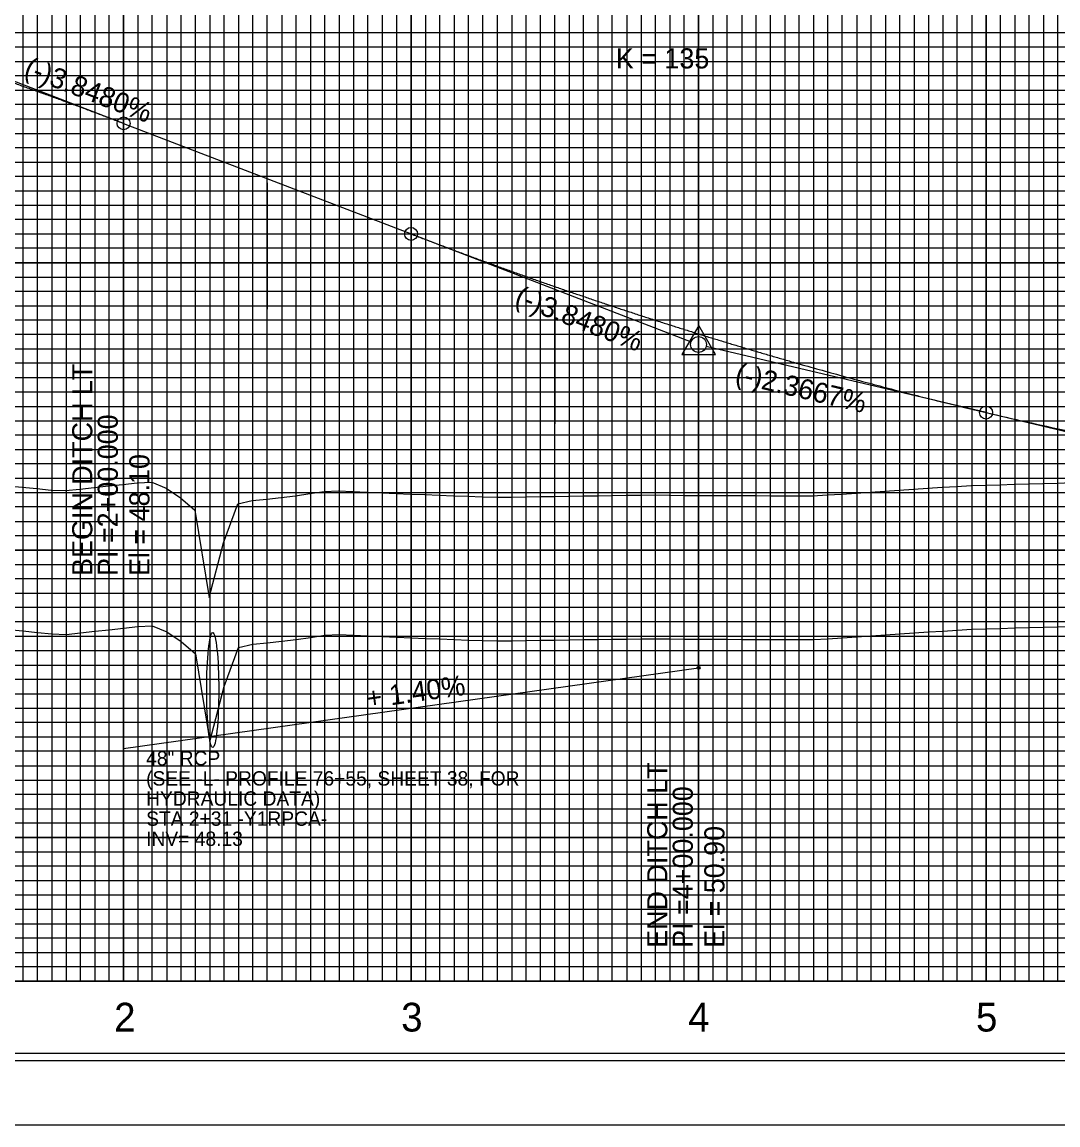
# Model space of a CAD drawing. Extents: x 2345490 to 2445302, y 465165 to 573888.
# Drawn here: x 2411060 to 2411420.3, y 544805.5 to 545189.2 of the extents above; entities that cross this region are included whole.
import ezdxf

# ---------------------------------------------------------------- set-up
doc = ezdxf.new("R2010")
doc.units = 0
for name, color, linetype in [('Old_Level_1', 7, 'Continuous'), ('Old_Level_18', 7, 'Continuous'), ('Old_Level_2', 7, 'Continuous'), ('Old_Level_3', 7, 'Continuous'), ('Old_Level_41', 7, 'Continuous'), ('Old_Level_42', 7, 'Continuous'), ('Old_Level_43', 7, 'Continuous'), ('Old_Level_50', 7, 'Continuous'), ('Old_Level_51', 7, 'Continuous'), ('Old_Level_57', 7, 'Continuous'), ('Old_Level_61', 7, 'Continuous'), ('Old_Level_63', 7, 'Continuous')]:
    doc.layers.add(name, color=color, linetype=linetype)

msp = doc.modelspace()

# ---------------------------------------------------------------- linework, layer by layer
at = {"layer": 'Old_Level_1'}
for points in [[(2411055.325, 544977.90775), (2411060.325, 544977.41125), (2411065.325, 544976.914), (2411070.325, 544976.41625), (2411075.325, 544976.221), (2411080.325, 544976.7675), (2411085.325, 544977.30825), (2411090.325, 544977.84325), (2411095.325, 544978.37225), (2411100.325, 544978.895), (2411105.325, 544979.216), (2411110.325, 544977.05525), (2411115.325, 544973.68225), (2411120.325, 544969.4275), (2411125.325, 544938.9915), (2411130.325, 544958.09025), (2411135.325, 544971.5995), (2411140.325, 544972.815), (2411145.325, 544973.3055), (2411150.325, 544973.798), (2411155.325, 544974.43125), (2411160.325, 544975.1665), (2411165.325, 544975.90325), (2411170.325, 544976.197), (2411175.325, 544975.962), (2411180.325, 544975.727), (2411185.325, 544975.49275), (2411190.325, 544975.2585), (2411195.325, 544975.02475), (2411200.325, 544974.819), (2411205.325, 544974.62775), (2411210.325, 544974.43675), (2411215.325, 544974.24575), (2411220.325, 544974.05525), (2411225.325, 544973.90575), (2411230.325, 544973.98325), (2411235.325, 544974.06125), (2411240.325, 544974.1395), (2411245.325, 544974.2185), (2411250.325, 544974.298), (2411255.325, 544974.37775), (2411260.325, 544974.458), (2411265.325, 544974.53875), (2411270.325, 544974.59575), (2411275.325, 544974.64875), (2411280.325, 544974.702), (2411285.325, 544974.61825), (2411290.325, 544974.52875), (2411295.325, 544974.511), (2411300.325, 544974.50125), (2411305.325, 544974.49125), (2411310.325, 544974.4815), (2411315.325, 544974.4715), (2411320.325, 544974.4615), (2411325.325, 544974.4515), (2411330.325, 544974.4415), (2411335.325, 544974.43125), (2411340.325, 544974.71275), (2411345.325, 544975.045), (2411350.325, 544975.37725), (2411355.325, 544975.7095), (2411360.325, 544976.042), (2411365.325, 544976.3745), (2411370.325, 544976.70725), (2411375.325, 544977.03975), (2411380.325, 544977.374), (2411385.325, 544977.71025), (2411390.325, 544978.04625), (2411395.325, 544978.155)], [(2411395.325, 544978.155), (2411400.325, 544978.2925), (2411405.325, 544978.43125), (2411410.325, 544978.571), (2411415.325, 544978.712), (2411420.325, 544978.85425), (2411425.325, 544978.9975)]]:
    msp.add_lwpolyline(points, dxfattribs=at)
at = {"layer": 'Old_Level_18'}
msp.add_lwpolyline([(2412345.325, 545880.52975), (2410845.325, 545880.52975), (2410845.325, 544830.52975), (2412345.325, 544830.52975)], close=True, dxfattribs=at)
at = {"layer": 'Old_Level_2'}
for p, q in [((2411095.325, 545154.00725), (2411047.89175, 545172.25825)), ((2411095.325, 545154.00725), (2411195.325, 545115.52925)), ((2411195.325, 545115.52925), (2411292.7585, 545078.039)), ((2411395.325, 545053.38), (2411298.00125, 545076.418)), ((2411395.325, 545053.38), (2411742.649, 544971.16275))]:
    msp.add_line(p, q, dxfattribs=at)
msp.add_lwpolyline([(2411289.51925, 545073.6005), (2411301.26175, 545073.6005), (2411295.39075, 545083.72625)], close=True, dxfattribs=at)
for centre, radius in [((2411095.325, 545154.00725), 2.25), ((2411195.325, 545115.52925), 2.25), ((2411295.325, 545077.0515), 2.75), ((2411295.325, 545077.0515), 2.75), ((2411395.325, 545053.38), 2.25)]:
    msp.add_circle(centre, radius, dxfattribs=at)
for points in [[(2410995.325, 545188.10725), (2410997.325, 545187.511), (2410999.325, 545186.91125), (2411001.325, 545186.308), (2411003.325, 545185.70125), (2411005.325, 545185.09125), (2411007.325, 545184.4775), (2411009.325, 545183.86025), (2411011.325, 545183.2395), (2411013.325, 545182.61525), (2411015.325, 545181.9875), (2411017.325, 545181.3565), (2411019.325, 545180.72175), (2411021.325, 545180.0835), (2411023.325, 545179.44175), (2411025.325, 545178.7965), (2411027.325, 545178.14775), (2411029.325, 545177.4955), (2411031.325, 545176.83975), (2411033.325, 545176.1805), (2411035.325, 545175.51775), (2411037.325, 545174.8515), (2411039.325, 545174.18175), (2411041.325, 545173.5085), (2411043.325, 545172.83175), (2411045.325, 545172.1515), (2411047.325, 545171.46775), (2411049.325, 545170.7805), (2411051.325, 545170.08975), (2411053.325, 545169.3955), (2411055.325, 545168.69775), (2411057.325, 545167.9965), (2411059.325, 545167.29175), (2411061.325, 545166.5835), (2411063.325, 545165.87175), (2411065.325, 545165.1565), (2411067.325, 545164.43775), (2411069.325, 545163.7155), (2411071.325, 545162.98975), (2411073.325, 545162.2605), (2411075.325, 545161.5275), (2411077.325, 545160.79125), (2411079.325, 545160.0515), (2411081.325, 545159.30825), (2411083.325, 545158.5615), (2411085.325, 545157.81125), (2411087.325, 545157.05725), (2411089.325, 545156.3), (2411091.325, 545155.53925), (2411093.325, 545154.775), (2411095.325, 545154.00725)], [(2411195.325, 545115.52925), (2411199.325, 545113.99625), (2411203.325, 545112.47475), (2411207.325, 545110.96525), (2411211.325, 545109.46775), (2411215.325, 545107.982), (2411219.325, 545106.508), (2411223.325, 545105.04575), (2411227.325, 545103.5955), (2411231.325, 545102.157), (2411235.325, 545100.7305), (2411239.325, 545099.31575), (2411243.325, 545097.913), (2411247.325, 545096.52175), (2411251.325, 545095.1425), (2411255.325, 545093.77525), (2411259.325, 545092.41975), (2411263.325, 545091.076), (2411267.325, 545089.74425), (2411271.325, 545088.42425), (2411275.325, 545087.11625), (2411279.325, 545085.81975), (2411283.325, 545084.5355), (2411287.325, 545083.26275), (2411291.325, 545082.002), (2411295.325, 545080.75325), (2411299.325, 545079.516), (2411303.325, 545078.29075), (2411307.325, 545077.0775), (2411311.325, 545075.876), (2411315.325, 545074.68625), (2411319.325, 545073.5085), (2411323.325, 545072.3425), (2411327.325, 545071.18825), (2411331.325, 545070.046), (2411335.325, 545068.9155), (2411339.325, 545067.797), (2411343.325, 545066.69), (2411347.325, 545065.59525), (2411351.325, 545064.512), (2411355.325, 545063.441), (2411359.325, 545062.3815), (2411363.325, 545061.334), (2411367.325, 545060.29825), (2411371.325, 545059.2745), (2411375.325, 545058.26225), (2411379.325, 545057.26225), (2411383.325, 545056.274), (2411387.325, 545055.2975), (2411391.325, 545054.33275), (2411395.325, 545053.38)], [(2411395.325, 545053.38), (2411409.325, 545050.15), (2411423.325, 545047.08825), (2411437.325, 545044.19425), (2411451.325, 545041.46875), (2411465.325, 545038.911), (2411479.325, 545036.5215), (2411493.325, 545034.30025), (2411507.325, 545032.247), (2411521.325, 545030.36175), (2411535.325, 545028.64475), (2411549.325, 545027.09575), (2411563.325, 545025.71475), (2411577.325, 545024.502), (2411591.325, 545023.45725), (2411605.325, 545022.58075), (2411619.325, 545021.87225), (2411633.325, 545021.33175), (2411647.325, 545020.9595), (2411661.325, 545020.75525), (2411675.325, 545020.71925), (2411689.325, 545020.85125), (2411703.325, 545021.15125), (2411717.325, 545021.6195), (2411731.325, 545022.25575), (2411745.325, 545023.06025), (2411759.325, 545024.03275), (2411773.325, 545025.17325), (2411787.325, 545026.482), (2411801.325, 545027.95875), (2411815.325, 545029.60375), (2411829.325, 545031.41675), (2411843.325, 545033.39775), (2411857.325, 545035.547), (2411871.325, 545037.86425), (2411885.325, 545040.3495), (2411899.325, 545043.003), (2411913.325, 545045.8245), (2411927.325, 545048.81425), (2411941.325, 545051.972), (2411955.325, 545055.298), (2411969.325, 545058.792), (2411983.325, 545062.454), (2411997.325, 545066.28425), (2412011.325, 545070.2825), (2412025.325, 545074.44875), (2412039.325, 545078.78325), (2412053.325, 545083.28575), (2412067.325, 545087.9565), (2412081.325, 545092.79525), (2412095.325, 545097.802)]]:
    msp.add_spline(points, degree=3, dxfattribs=at)
at = {"layer": 'Old_Level_3'}
for p, q in [((2411095.325, 544936.5295), (2411095.325, 545080.87504)), ((2411095.325, 544936.5295), (2411295.325, 544964.5295)), ((2411295.325, 544964.5295), (2411295.325, 544859.43684))]:
    msp.add_line(p, q, dxfattribs=at)
msp.add_circle((2411295.325, 544964.5295), 0.5, dxfattribs=at)
msp.add_ellipse((2411126.325, 544956.82975), major_axis=(0, 20), ratio=0.104809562, dxfattribs=at)
at = {"layer": 'Old_Level_41'}
msp.add_line((2412345.325, 544855.52975), (2410845.325, 544855.52975), dxfattribs=at)
for points in [[(2410845.325, 545880.52975), (2410895.325, 545880.52975), (2410895.325, 544855.52975), (2410945.325, 544855.52975), (2410945.325, 545880.52975), (2410995.325, 545880.52975), (2410995.325, 544855.52975), (2411045.325, 544855.52975), (2411045.325, 545880.52975), (2411095.325, 545880.52975), (2411095.325, 544855.52975), (2411145.325, 544855.52975), (2411145.325, 545880.52975), (2411195.325, 545880.52975), (2411195.325, 544855.52975), (2411245.325, 544855.52975), (2411245.325, 545880.52975), (2411295.325, 545880.52975), (2411295.325, 544855.52975), (2411345.325, 544855.52975), (2411345.325, 545880.52975), (2411395.325, 545880.52975), (2411395.325, 544855.52975), (2411445.325, 544855.52975)], [(2410920.325, 544855.52975), (2410920.325, 545880.52975), (2410970.325, 545880.52975), (2410970.325, 544855.52975), (2411020.325, 544855.52975), (2411020.325, 545880.52975), (2411070.325, 545880.52975), (2411070.325, 544855.52975), (2411120.325, 544855.52975), (2411120.325, 545880.52975), (2411170.325, 545880.52975), (2411170.325, 544855.52975), (2411220.325, 544855.52975), (2411220.325, 545880.52975), (2411270.325, 545880.52975), (2411270.325, 544855.52975), (2411320.325, 544855.52975), (2411320.325, 545880.52975), (2411370.325, 545880.52975), (2411370.325, 544855.52975), (2411420.325, 544855.52975), (2411420.325, 545880.52975), (2411470.325, 545880.52975)], [(2412345.325, 545180.52975), (2410845.325, 545180.52975), (2410845.325, 545130.52975), (2412345.325, 545130.52975)], [(2412345.325, 545105.52975), (2410845.325, 545105.52975), (2410845.325, 545155.52975), (2412345.325, 545155.52975)], [(2412345.325, 545080.52975), (2410845.325, 545080.52975), (2410845.325, 545030.52975), (2412345.325, 545030.52975)], [(2412345.325, 544980.52975), (2410845.325, 544980.52975), (2410845.325, 544930.52975), (2412345.325, 544930.52975)], [(2412345.325, 544905.52975), (2410845.325, 544905.52975), (2410845.325, 544955.52975), (2412345.325, 544955.52975)], [(2412345.325, 544880.52975), (2410845.325, 544880.52975)]]:
    msp.add_lwpolyline(points, dxfattribs=at)
at = {"layer": 'Old_Level_42'}
msp.add_lwpolyline([(2412345.325, 545005.52975), (2410845.325, 545005.52975), (2410845.325, 545055.52975), (2412345.325, 545055.52975)], dxfattribs=at)
at = {"layer": 'Old_Level_43'}
for points in [[(2411060.325, 544855.52975), (2411065.325, 544855.52975), (2411065.325, 545880.52975)], [(2411060.325, 545880.52975), (2411060.325, 544855.52975)], [(2411075.325, 545880.52975), (2411075.325, 544855.52975), (2411080.325, 544855.52975), (2411080.325, 545880.52975)], [(2411085.325, 545880.52975), (2411085.325, 544855.52975), (2411090.325, 544855.52975), (2411090.325, 545880.52975)], [(2411100.325, 545880.52975), (2411100.325, 544855.52975), (2411105.325, 544855.52975), (2411105.325, 545880.52975)], [(2411110.325, 545880.52975), (2411110.325, 544855.52975), (2411115.325, 544855.52975), (2411115.325, 545880.52975)], [(2411125.325, 545880.52975), (2411125.325, 544855.52975), (2411130.325, 544855.52975), (2411130.325, 545880.52975)], [(2411135.325, 545880.52975), (2411135.325, 544855.52975), (2411140.325, 544855.52975), (2411140.325, 545880.52975)], [(2411150.325, 545880.52975), (2411150.325, 544855.52975), (2411155.325, 544855.52975), (2411155.325, 545880.52975)], [(2411160.325, 545880.52975), (2411160.325, 544855.52975), (2411165.325, 544855.52975), (2411165.325, 545880.52975)], [(2411175.325, 545880.52975), (2411175.325, 544855.52975), (2411180.325, 544855.52975), (2411180.325, 545880.52975)], [(2411185.325, 545880.52975), (2411185.325, 544855.52975), (2411190.325, 544855.52975), (2411190.325, 545880.52975)], [(2411200.325, 545880.52975), (2411200.325, 544855.52975), (2411205.325, 544855.52975), (2411205.325, 545880.52975)], [(2411210.325, 545880.52975), (2411210.325, 544855.52975), (2411215.325, 544855.52975), (2411215.325, 545880.52975)], [(2411225.325, 545880.52975), (2411225.325, 544855.52975), (2411240.325, 544855.52975), (2411240.325, 545880.52975)], [(2411230.325, 545880.52975), (2411230.325, 544855.52975), (2411235.325, 544855.52975), (2411235.325, 545880.52975)], [(2411230.325, 545879.92975), (2411230.325, 544855.52975), (2411235.325, 544855.52975), (2411235.325, 545879.92975)], [(2411250.325, 545880.52975), (2411250.325, 544855.52975), (2411255.325, 544855.52975), (2411255.325, 545880.52975)], [(2411260.325, 545880.52975), (2411260.325, 544855.52975), (2411265.325, 544855.52975), (2411265.325, 545880.52975)], [(2411275.325, 545880.52975), (2411275.325, 544855.52975), (2411280.325, 544855.52975), (2411280.325, 545880.52975)], [(2411285.325, 545880.52975), (2411285.325, 544855.52975), (2411290.325, 544855.52975), (2411290.325, 545880.52975)], [(2411300.325, 545880.52975), (2411300.325, 544855.52975), (2411305.325, 544855.52975), (2411305.325, 545880.52975)], [(2411310.325, 545880.52975), (2411310.325, 544855.52975), (2411315.325, 544855.52975), (2411315.325, 545880.52975)], [(2411325.325, 545880.52975), (2411325.325, 544855.52975), (2411330.325, 544855.52975), (2411330.325, 545880.52975)], [(2411335.325, 545880.52975), (2411335.325, 544855.52975), (2411340.325, 544855.52975), (2411340.325, 545880.52975)], [(2411350.325, 545880.52975), (2411350.325, 544855.52975), (2411355.325, 544855.52975), (2411355.325, 545880.52975)], [(2411360.325, 545880.52975), (2411360.325, 544855.52975), (2411365.325, 544855.52975), (2411365.325, 545880.52975)], [(2411375.325, 545880.52975), (2411375.325, 544855.52975)], [(2411380.325, 545880.52975), (2411380.325, 544855.52975), (2411385.325, 544855.52975), (2411385.325, 545880.52975), (2411390.325, 545880.52975), (2411390.325, 544855.52975), (2411400.325, 544855.52975), (2411400.325, 545880.52975), (2411405.325, 545880.52975), (2411405.325, 544855.52975), (2411410.325, 544855.52975), (2411410.325, 545880.52975), (2411415.325, 545880.52975), (2411415.325, 544855.52975)], [(2412295.325, 545185.52975), (2410895.325, 545185.52975), (2410895.325, 545175.52975), (2412295.325, 545175.52975)], [(2412295.325, 545170.52975), (2410895.325, 545170.52975), (2410895.325, 545165.52975), (2412295.325, 545165.52975)], [(2412295.325, 545160.52975), (2410895.325, 545160.52975), (2410895.325, 545150.52975), (2412295.325, 545150.52975)], [(2412295.325, 545145.52975), (2410895.325, 545145.52975), (2410895.325, 545140.52975), (2412295.325, 545140.52975)], [(2412295.325, 545135.52975), (2410895.325, 545135.52975), (2410895.325, 545125.52975), (2412295.325, 545125.52975)], [(2412295.325, 545120.52975), (2410895.325, 545120.52975), (2410895.325, 545115.52975), (2412295.325, 545115.52975)], [(2412295.325, 545110.52975), (2410895.325, 545110.52975), (2410895.325, 545100.52975), (2412295.325, 545100.52975)], [(2412295.325, 545095.52975), (2410895.325, 545095.52975), (2410895.325, 545090.52975), (2412295.325, 545090.52975)], [(2412295.325, 545085.52975), (2410895.325, 545085.52975), (2410895.325, 545075.52975), (2412295.325, 545075.52975)], [(2412295.325, 545070.52975), (2410895.325, 545070.52975), (2410895.325, 545065.52975), (2412295.325, 545065.52975)], [(2412295.325, 545060.52975), (2410895.325, 545060.52975)], [(2410895.325, 545050.52975), (2412295.325, 545050.52975)], [(2412295.325, 545045.52975), (2410895.325, 545045.52975), (2410895.325, 545040.52975), (2412295.325, 545040.52975)], [(2412295.325, 545035.52975), (2410895.325, 545035.52975)], [(2410895.325, 545025.52975), (2412295.325, 545025.52975)], [(2412295.325, 545020.52975), (2410895.325, 545020.52975), (2410895.325, 545015.52975), (2412295.325, 545015.52975)], [(2412295.325, 545010.52975), (2410895.325, 545010.52975), (2410895.325, 545000.52975), (2412295.325, 545000.52975)], [(2412295.325, 544995.52975), (2410895.325, 544995.52975), (2410895.325, 544990.52975), (2412295.325, 544990.52975)], [(2412295.325, 544985.52975), (2410895.325, 544985.52975), (2410895.325, 544975.52975), (2412295.325, 544975.52975)], [(2412295.325, 544970.52975), (2410895.325, 544970.52975), (2410895.325, 544965.52975), (2412295.325, 544965.52975)], [(2412295.325, 544960.52975), (2410895.325, 544960.52975), (2410895.325, 544950.52975), (2412295.325, 544950.52975)], [(2412295.325, 544945.52975), (2410895.325, 544945.52975), (2410895.325, 544940.52975), (2412295.325, 544940.52975)], [(2412295.325, 544935.52975), (2410895.325, 544935.52975), (2410895.325, 544925.52975), (2412295.325, 544925.52975)], [(2412295.325, 544920.52975), (2410895.325, 544920.52975), (2410895.325, 544915.52975), (2412295.325, 544915.52975)], [(2412295.325, 544910.52975), (2410895.325, 544910.52975), (2410895.325, 544900.52975), (2412295.325, 544900.52975)], [(2412295.325, 544895.52975), (2410895.325, 544895.52975), (2410895.325, 544890.52975), (2412295.325, 544890.52975)], [(2412295.325, 544885.52975), (2410895.325, 544885.52975), (2410895.325, 544875.52975), (2412295.325, 544875.52975)], [(2412295.325, 544870.52975), (2410895.325, 544870.52975), (2410895.325, 544865.52975), (2412295.325, 544865.52975)], [(2412295.325, 544860.52975), (2410895.325, 544860.52975)]]:
    msp.add_lwpolyline(points, dxfattribs=at)
at = {"layer": 'Old_Level_50'}
msp.add_lwpolyline([(2412357.825, 545883.07975), (2410691.325, 545883.07975), (2410691.325, 544827.97975), (2412357.825, 544827.97975)], close=True, dxfattribs=at)
at = {"layer": 'Old_Level_51'}
msp.add_lwpolyline([(2412362.325, 545905.52975), (2410678.325, 545905.52975), (2410678.325, 544805.52975), (2412362.325, 544805.52975)], close=True, dxfattribs=at)
at = {"layer": 'Old_Level_57'}
for p, q in [((2411095.32475, 544855.52975), (2411095.32475, 545405.52975)), ((2411195.32475, 544855.52975), (2411195.32475, 545405.52975)), ((2411295.32475, 544855.62975), (2411295.32475, 545405.62975)), ((2411295.32475, 544855.52975), (2411295.32475, 545405.52975)), ((2411395.32475, 544855.62975), (2411395.32475, 545405.62975)), ((2411395.32475, 544855.52975), (2411395.32475, 545405.52975)), ((2410845.32525, 545155.52975), (2417795.32475, 545155.52975)), ((2410845.32525, 545105.52975), (2417795.32475, 545105.52975)), ((2410845.32525, 545055.52975), (2417795.32475, 545055.52975)), ((2410845.32525, 545005.52975), (2417795.32475, 545005.52975)), ((2410845.32525, 544955.52975), (2417795.32475, 544955.52975)), ((2410845.325, 544905.52975), (2417795.32475, 544905.52975)), ((2410845.32525, 544855.52975), (2417795.32475, 544855.52975))]:
    msp.add_line(p, q, dxfattribs=at)
at = {"layer": 'Old_Level_61'}
for points in [[(2411055.105, 545027.90725), (2411060.105, 545027.41075), (2411065.105, 545026.9135), (2411070.105, 545026.41575), (2411075.105, 545026.2205), (2411080.105, 545026.767), (2411085.105, 545027.30775), (2411090.105, 545027.84275), (2411095.105, 545028.37175), (2411100.105, 545028.8945), (2411105.105, 545029.2155), (2411110.105, 545027.05475), (2411115.105, 545023.68175), (2411120.105, 545019.427), (2411125.105, 544988.991), (2411130.105, 545008.08975), (2411135.105, 545021.599), (2411140.105, 545022.8145), (2411145.105, 545023.305), (2411150.105, 545023.7975), (2411155.105, 545024.43075), (2411160.105, 545025.166), (2411165.105, 545025.90275), (2411170.105, 545026.1965), (2411175.105, 545025.9615), (2411180.105, 545025.7265), (2411185.105, 545025.49225), (2411190.105, 545025.258), (2411195.105, 545025.02425), (2411200.105, 545024.8185), (2411205.105, 545024.62725), (2411210.105, 545024.43625), (2411215.105, 545024.24525), (2411220.105, 545024.05475), (2411225.105, 545023.90525), (2411230.105, 545023.98275), (2411235.105, 545024.06075), (2411240.105, 545024.139), (2411245.105, 545024.218), (2411250.105, 545024.2975), (2411255.105, 545024.37725), (2411260.105, 545024.4575), (2411265.105, 545024.53825), (2411270.105, 545024.59525), (2411275.105, 545024.64825), (2411280.105, 545024.7015), (2411285.105, 545024.61775), (2411290.105, 545024.52825), (2411295.105, 545024.5105), (2411300.105, 545024.50075), (2411305.105, 545024.49075), (2411310.105, 545024.481), (2411315.105, 545024.471), (2411320.105, 545024.461), (2411325.105, 545024.451), (2411330.105, 545024.441), (2411335.105, 545024.43075), (2411340.105, 545024.71225), (2411345.105, 545025.0445), (2411350.105, 545025.37675), (2411355.105, 545025.709), (2411360.105, 545026.0415), (2411365.105, 545026.374), (2411370.105, 545026.70675), (2411375.105, 545027.03925), (2411380.105, 545027.3735), (2411385.105, 545027.70975), (2411390.105, 545028.04575), (2411395.105, 545028.1545)], [(2411395.105, 545028.1545), (2411400.105, 545028.292), (2411405.105, 545028.43075), (2411410.105, 545028.5705), (2411415.105, 545028.7115), (2411420.105, 545028.85375), (2411425.105, 545028.997)]]:
    msp.add_lwpolyline(points, dxfattribs=at)
at = {"layer": 'Old_Level_63'}
for p, q in [((2411095.325, 545154.87975), (2411095.325, 545311.934)), ((2411145.325, 545138.94975), (2411145.325, 545311.934)), ((2411195.325, 545122.60975), (2411195.325, 545311.934)), ((2411245.325, 545105.90975), (2411245.325, 545311.934)), ((2411295.325, 545088.79975), (2411295.325, 545311.934)), ((2411095.325, 545151.96975), (2411095.325, 545089.34875)), ((2411145.325, 545133.30975), (2411145.325, 545089.34875)), ((2411195.325, 545113.15975), (2411195.325, 545089.34875)), ((2411245.325, 545091.54975), (2411245.325, 545049.42875)), ((2411295.325, 545040.58875), (2411295.325, 545068.44975)), ((2410895.325, 544855.52975), (2417769.23375, 544855.52975))]:
    msp.add_line(p, q, dxfattribs=at)

# ---------------------------------------------------------------- texts
at = {"layer": 'Old_Level_1'}
for s, p in [('2', (2411092.054, 544838.0295)), ('3', (2411191.88875, 544838.0295)), ('4', (2411291.731, 544838.0295)), ('5', (2411391.8235, 544838.0295))]:
    msp.add_text(s, height=10, dxfattribs=at).set_placement(p)
at = {"layer": 'Old_Level_2'}
msp.add_text('K = 135', height=7.000001, dxfattribs=at).set_placement((2411266.53825, 545173.11625))
for s, rotation, p in [('(-)3.8480%', 338.9543833, (2411060.2815, 545170.70525)), ('(-)3.8480%', 338.9543833, (2411230.94925, 545091.10675)), ('(-)2.3667%', 346.6823083, (2411307.65375, 545063.85625))]:
    msp.add_text(s, height=7.000001, rotation=rotation, dxfattribs=at).set_placement(p)
at = {"layer": 'Old_Level_3'}
for s, height, rotation, p in [('BEGIN DITCH LT', 7.0000005, 90, (2411084.4511, 544996.53123)), ('PI =2+00.000', 7.0000005, 90, (2411093.325, 544996.53123)), ('El = 48.10', 7.000001, 90, (2411104.325, 544996.53123)), ('+ 1.40%', 7.000001, 7.9696111, (2411180.26349, 544950.39375)), ('END DITCH LT', 7.0000005, 90, (2411284.4511, 544867.154)), ('PI =4+00.000', 7.0000005, 90, (2411293.325, 544867.154)), ('El = 50.90', 7.000001, 90, (2411304.325, 544867.154))]:
    msp.add_text(s, height=height, rotation=rotation, dxfattribs=at).set_placement(p)
for s, height, p in [('48" RCP', 4.999999, (2411103.17101, 544930.60462)), ('(SEE -L- PROFILE 76+55, SHEET 38, FOR ', 4.9999995, (2411103.17101, 544923.60462)), ('HYDRAULIC DATA)', 4.9999995, (2411103.17101, 544916.60462)), ('STA 2+31 -Y1RPCA-', 4.9999995, (2411103.17101, 544909.60462)), ('INV= 48.13', 4.999999, (2411103.17101, 544902.60462))]:
    msp.add_text(s, height=height, dxfattribs=at).set_placement(p)

doc.saveas('drawing.dxf')
